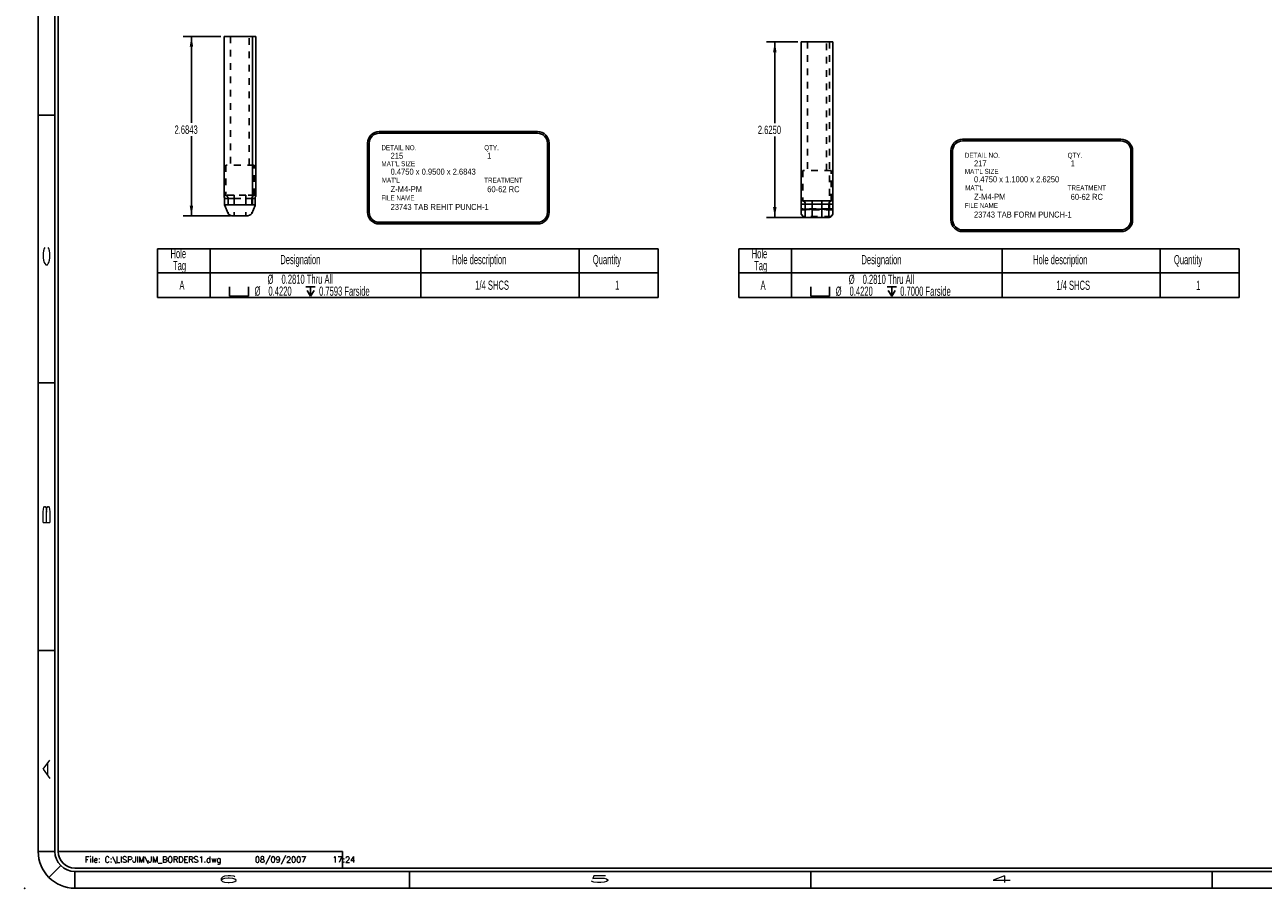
# Model space of a CAD drawing. Header units: inches. Extents: x 1802 to 2468, y -253 to -72.
# Tile 389 of 570: x 2231 to 2250, y -183 to -170. Entities that reach past the tile are written whole.
import ezdxf

# ---------------------------------------------------------------- set-up
doc = ezdxf.new("R2010")
doc.units = ezdxf.units.IN
doc.header["$LTSCALE"] = 0.5
doc.header["$MEASUREMENT"] = 0
doc.linetypes.add('HIDDEN', pattern=[0.225, 0.15, -0.075])
for name, color, linetype in [('SID-M-D', 42, 'Continuous'), ('SID-M-H', 4, 'HIDDEN'), ('SID-M-M', 233, 'Continuous'), ('SID-M-S', 105, 'Continuous')]:
    doc.layers.add(name, color=color, linetype=linetype)
doc.styles.add('DM_AUTO_PLOT_UPDATE', font='ROMANS.SHX')
doc.styles.add('R', font='ROMAND.SHX')
doc.styles.add('SLDTEXTSTYLE0', font='TXT', dxfattribs={"width": 0.595745})

# ---------------------------------------------------------------- blocks, each defined once
blk = doc.blocks.new('*U9')
at = {"layer": 'SID-M-D'}
blk.add_point((-34.75, -0.55), dxfattribs=at)
at = {"layer": 'SID-M-S'}
for p, q in [((-34.55, 22), (-34.55, 0)), ((-34.3, 22), (-34.3, 0)), ((-34.25, 22), (-34.25, 0)), ((-34.55, 11), (-34.3, 11)), ((-34.55, 7), (-34.3, 7)), ((-34.55, 3), (-34.3, 3)), ((-34.3, 0), (-34.55, 0)), ((-34.25, 0), (-30, 0)), ((-30, 0), (-30, -0.25)), ((-34.212, -0.212), (-34.389, -0.389)), ((-34, -0.25), (0, -0.25)), ((-34, -0.3), (0, -0.3)), ((-34, -0.3), (-34, -0.55)), ((-29, -0.3), (-29, -0.55)), ((-23, -0.3), (-23, -0.55)), ((-17, -0.3), (-17, -0.55)), ((-34, -0.55), (0, -0.55))]:
    blk.add_line(p, q, dxfattribs=at)
for radius in [0.55, 0.3, 0.25]:
    blk.add_arc((-34, 0), radius, 180, 270, dxfattribs=at)
at = {"layer": 'SID-M-D', "style": 'R', "width": 4}
for s, p in [('C', (-34.374, 8.715)), ('B', (-34.374, 4.846)), ('A', (-34.374, 1.074))]:
    blk.add_text(s, height=0.1, rotation=90, dxfattribs=at).set_placement(p)
for s, p in [('6', (-31.882, -0.464)), ('5', (-26.327, -0.464)), ('4', (-20.327, -0.464))]:
    blk.add_text(s, height=0.1, dxfattribs=at).set_placement(p)
blk = doc.blocks.new('SW_SYMBOL_HOLE_SPOT')
at = {"layer": 'SID-M-D', "color": 0}
for p, q in [((0, 34.4), (0, 3)), ((0, 3), (63, 3)), ((63, 3), (63, 34.4))]:
    blk.add_line(p, q, dxfattribs=at)
blk = doc.blocks.new('SW_SYMBOL_HOLE_DEPTH')
at = {"layer": 'SID-M-D', "color": 0}
for p, q in [((0, 34.4), (31.5, 34.4)), ((3.9, 21.9), (15.7, 3)), ((15.7, 34.4), (15.7, 3)), ((27.6, 21.9), (15.7, 3))]:
    blk.add_line(p, q, dxfattribs=at)

msp = doc.modelspace()

# ---------------------------------------------------------------- linework, layer by layer
at = {"layer": 'SID-M-D'}
for p, q in [((2234.08682, -169.91861), (2233.52443, -169.91861)), ((2233.64943, -169.91861), (2233.64943, -171.21278)), ((2242.7137, -169.99922), (2242.245, -169.99922)), ((2242.37, -169.99922), (2242.37, -171.21634)), ((2233.64943, -172.60289), (2233.64943, -171.41121)), ((2242.37, -172.62422), (2242.37, -171.41478)), ((2234.23575, -172.60289), (2233.52443, -172.60289)), ((2242.87787, -172.62422), (2242.245, -172.62422))]:
    msp.add_line(p, q, dxfattribs=at)
at = {"layer": 'SID-M-D', "color": 0}
for p, q in [((2233.14394, -173.09405), (2233.14394, -173.45276)), ((2233.14394, -173.09405), (2233.93134, -173.09405)), ((2233.93134, -173.09405), (2233.93134, -173.45276)), ((2233.93134, -173.09405), (2237.08094, -173.09405)), ((2237.08094, -173.09405), (2237.08094, -173.45276)), ((2237.08094, -173.09405), (2239.44315, -173.09405)), ((2239.44315, -173.09405), (2239.44315, -173.45276)), ((2239.44315, -173.09405), (2240.62425, -173.09405)), ((2240.62425, -173.09405), (2240.62425, -173.45276)), ((2241.83117, -173.09572), (2241.83117, -173.45443)), ((2241.83117, -173.09572), (2242.61857, -173.09572)), ((2242.61857, -173.09572), (2242.61857, -173.45443)), ((2242.61857, -173.09572), (2245.76818, -173.09572)), ((2245.76818, -173.09572), (2245.76818, -173.45443)), ((2245.76818, -173.09572), (2248.13038, -173.09572)), ((2248.13038, -173.09572), (2248.13038, -173.45443)), ((2248.13038, -173.09572), (2249.31148, -173.09572)), ((2249.31148, -173.09572), (2249.31148, -173.45443)), ((2233.14394, -173.45276), (2233.93134, -173.45276)), ((2233.14394, -173.45276), (2233.14394, -173.81898)), ((2233.93134, -173.45276), (2237.08094, -173.45276)), ((2233.93134, -173.45276), (2233.93134, -173.81898)), ((2237.08094, -173.45276), (2239.44315, -173.45276)), ((2237.08094, -173.45276), (2237.08094, -173.81898)), ((2239.44315, -173.45276), (2240.62425, -173.45276)), ((2239.44315, -173.45276), (2239.44315, -173.81898)), ((2240.62425, -173.45276), (2240.62425, -173.81898)), ((2241.83117, -173.45443), (2242.61857, -173.45443)), ((2241.83117, -173.45443), (2241.83117, -173.81898)), ((2242.61857, -173.45443), (2245.76818, -173.45443)), ((2242.61857, -173.45443), (2242.61857, -173.81898)), ((2245.76818, -173.45443), (2248.13038, -173.45443)), ((2245.76818, -173.45443), (2245.76818, -173.81898)), ((2248.13038, -173.45443), (2249.31148, -173.45443)), ((2248.13038, -173.45443), (2248.13038, -173.81898)), ((2249.31148, -173.45443), (2249.31148, -173.81898)), ((2233.14394, -173.81898), (2233.93134, -173.81898)), ((2233.93134, -173.81898), (2237.08094, -173.81898)), ((2237.08094, -173.81898), (2239.44315, -173.81898)), ((2239.44315, -173.81898), (2240.62425, -173.81898)), ((2241.83117, -173.81898), (2242.61857, -173.81898)), ((2242.61857, -173.81898), (2245.76818, -173.81898)), ((2245.76818, -173.81898), (2248.13038, -173.81898)), ((2248.13038, -173.81898), (2249.31148, -173.81898))]:
    msp.add_line(p, q, dxfattribs=at)
at = {"layer": 'SID-M-D'}
for points in [[(2233.64943, -169.91861), (2233.62343, -170.07461), (2233.67543, -170.07461)], [(2242.37, -169.99922), (2242.344, -170.15522), (2242.396, -170.15522)], [(2233.64943, -172.60289), (2233.67543, -172.44689), (2233.62343, -172.44689)], [(2242.37, -172.62422), (2242.396, -172.46822), (2242.344, -172.46822)]]:
    msp.add_solid(points, dxfattribs=at)
at = {"layer": 'SID-M-H'}
for p, q in [((2234.23382, -169.91861), (2234.23382, -171.84361)), ((2234.51482, -171.84361), (2234.51482, -169.91861)), ((2242.8607, -169.99922), (2242.8607, -171.92422)), ((2243.1417, -171.92422), (2243.1417, -169.99922)), ((2243.1887, -169.99922), (2243.1887, -172.49487)), ((2234.58532, -171.84361), (2234.16332, -171.84361)), ((2234.16332, -171.84361), (2234.16332, -172.29361)), ((2234.58532, -172.29361), (2234.58532, -171.84361)), ((2243.2122, -171.92422), (2242.7902, -171.92422)), ((2242.7902, -171.92422), (2242.7902, -172.37422)), ((2243.2122, -172.37422), (2243.2122, -171.92422)), ((2234.14973, -172.29361), (2234.13682, -172.29361)), ((2234.14412, -172.34361), (2234.19858, -172.34361)), ((2234.28575, -172.29361), (2234.14973, -172.29361)), ((2234.19858, -172.34361), (2234.19858, -172.56633)), ((2234.19858, -172.34361), (2234.28575, -172.34361)), ((2234.28575, -172.34361), (2234.28575, -172.29361)), ((2234.46289, -172.29361), (2234.28575, -172.29361)), ((2234.28575, -172.34361), (2234.28575, -172.60289)), ((2234.28575, -172.34361), (2234.46289, -172.34361)), ((2234.46289, -172.34361), (2234.46289, -172.29361)), ((2234.59892, -172.29361), (2234.46289, -172.29361)), ((2234.46289, -172.34361), (2234.55006, -172.34361)), ((2234.46289, -172.34361), (2234.46289, -172.60289)), ((2234.55006, -172.34361), (2234.60053, -172.34361)), ((2234.55006, -172.34361), (2234.55006, -172.56633)), ((2234.61182, -172.29361), (2234.59892, -172.29361)), ((2243.1887, -172.49487), (2242.7637, -172.49487)), ((2242.7637, -172.49922), (2242.8672, -172.49922)), ((2242.7637, -172.50753), (2242.8672, -172.50753)), ((2243.2387, -172.51193), (2242.7637, -172.51193)), ((2242.8672, -172.49922), (2242.91231, -172.49922)), ((2242.8672, -172.50753), (2242.8672, -172.49922)), ((2243.09138, -172.49959), (2242.91102, -172.49959)), ((2243.09009, -172.49922), (2243.1352, -172.49922)), ((2243.1352, -172.49922), (2243.2387, -172.49922)), ((2243.1352, -172.50753), (2243.1352, -172.49922)), ((2243.1352, -172.50753), (2243.2387, -172.50753)), ((2243.21059, -172.60802), (2242.79181, -172.60802))]:
    msp.add_line(p, q, dxfattribs=at)
for centre, start, end in [((2234.14915, -172.34305), 359.344968, 89.329637), ((2234.5995, -172.34305), 90.670363, 180.655032)]:
    msp.add_arc(centre, 0.04944, start, end, dxfattribs=at)
for centre, major_axis, start_param, end_param in [((2242.8672, -172.49823), (0.0465, 0), 5.9421335, 6.03792171), ((2243.1352, -172.49823), (0.0465, 0), 3.38685625, 3.48264446), ((2243.1887, -172.49924), (0.05, 0), 0.00418482, 1.57079633)]:
    msp.add_ellipse(centre, major_axis=major_axis, ratio=0.08748866, start_param=start_param, end_param=end_param, dxfattribs=at)
for points in [[(2242.8672, -172.50753), (2242.87693, -172.50753), (2242.88631, -172.50606), (2242.90183, -172.50241), (2242.90778, -172.50039), (2242.91102, -172.49959)], [(2243.09138, -172.49959), (2243.09462, -172.50039), (2243.10056, -172.5024), (2243.11602, -172.50605), (2243.12547, -172.50753), (2243.1352, -172.50753)]]:
    msp.add_open_spline(points, degree=3, knots=[0, 0, 0, 0, 0.5, 0.5, 1, 1, 1, 1], dxfattribs=at)
at = {"layer": 'SID-M-M'}
for p, q in [((2236.45661, -171.34154), (2238.82259, -171.34154)), ((2236.45661, -171.36654), (2238.82259, -171.36654)), ((2236.28161, -171.51654), (2236.28161, -172.54707)), ((2236.30661, -171.51654), (2236.30661, -172.54707)), ((2238.97259, -171.51654), (2238.97259, -172.54707)), ((2238.99759, -171.51654), (2238.99759, -172.54707)), ((2245.17807, -171.45557), (2247.54405, -171.45557)), ((2245.17807, -171.48057), (2247.54405, -171.48057)), ((2245.00307, -171.63057), (2245.00307, -172.66109)), ((2245.02807, -171.63057), (2245.02807, -172.66109)), ((2247.69405, -171.63057), (2247.69405, -172.66109)), ((2247.71905, -171.63057), (2247.71905, -172.66109)), ((2236.45661, -172.69707), (2238.82259, -172.69707)), ((2236.45661, -172.72207), (2238.82259, -172.72207)), ((2245.17807, -172.81109), (2247.54405, -172.81109)), ((2245.17807, -172.83609), (2247.54405, -172.83609))]:
    msp.add_line(p, q, dxfattribs=at)
for centre, radius, start, end in [((2236.45661, -171.51654), 0.175, 90, 180), ((2236.45661, -171.51654), 0.15, 90, 180), ((2238.82259, -171.51654), 0.175, 0, 90), ((2238.82259, -171.51654), 0.15, 0, 90), ((2245.17807, -171.63057), 0.175, 90, 180), ((2245.17807, -171.63057), 0.15, 90, 180), ((2247.54405, -171.63057), 0.175, 0, 90), ((2247.54405, -171.63057), 0.15, 0, 90), ((2236.45661, -172.54707), 0.175, 180, 270), ((2236.45661, -172.54707), 0.15, 180, 270), ((2238.82259, -172.54707), 0.15, 270, 0), ((2238.82259, -172.54707), 0.175, 270, 0), ((2245.17807, -172.66109), 0.175, 180, 270), ((2245.17807, -172.66109), 0.15, 180, 270), ((2247.54405, -172.66109), 0.15, 270, 0), ((2247.54405, -172.66109), 0.175, 270, 0)]:
    msp.add_arc(centre, radius, start, end, dxfattribs=at)
at = {"layer": 'SID-M-S'}
for p, q in [((2234.13682, -169.91861), (2234.56182, -169.91861)), ((2234.13682, -169.91861), (2234.13682, -172.31787)), ((2234.56182, -169.91861), (2234.56182, -172.43605)), ((2234.56182, -169.91861), (2234.61182, -169.91861)), ((2234.61182, -169.91861), (2234.61182, -172.30539)), ((2242.7637, -169.99922), (2243.2387, -169.99922)), ((2242.7637, -169.99922), (2242.7637, -172.37422)), ((2243.2387, -169.99922), (2243.2387, -172.37422)), ((2234.14412, -172.34361), (2234.14412, -172.43605)), ((2234.60053, -172.44561), (2234.60053, -172.34361)), ((2234.14412, -172.43605), (2234.19858, -172.56633)), ((2234.14412, -172.43605), (2234.56182, -172.43605)), ((2234.55006, -172.56633), (2234.60053, -172.44561)), ((2242.7637, -172.37422), (2243.2387, -172.37422)), ((2242.7637, -172.42422), (2242.7637, -172.37422)), ((2242.82479, -172.42422), (2242.7637, -172.42422)), ((2242.7637, -172.42422), (2242.7637, -172.57391)), ((2242.92787, -172.42422), (2242.82479, -172.42422)), ((2242.82479, -172.62422), (2242.82479, -172.42422)), ((2242.92787, -172.42422), (2242.92787, -172.37422)), ((2243.07453, -172.42422), (2242.92787, -172.42422)), ((2242.92787, -172.42422), (2242.92787, -172.62422)), ((2243.07453, -172.42422), (2243.07453, -172.37422)), ((2243.17761, -172.42422), (2243.07453, -172.42422)), ((2243.07453, -172.62422), (2243.07453, -172.42422)), ((2243.17761, -172.42422), (2243.17761, -172.62422)), ((2243.2387, -172.42422), (2243.17761, -172.42422)), ((2243.2387, -172.37422), (2243.2387, -172.42422)), ((2243.2387, -172.42422), (2243.2387, -172.57391)), ((2234.28575, -172.60289), (2234.46289, -172.60289)), ((2242.79181, -172.60802), (2242.7637, -172.57391)), ((2242.82051, -172.62422), (2242.82479, -172.62422)), ((2242.92787, -172.62422), (2242.82479, -172.62422)), ((2243.07453, -172.62422), (2242.92787, -172.62422)), ((2243.17761, -172.62422), (2243.07453, -172.62422)), ((2243.17761, -172.62422), (2243.18189, -172.62422)), ((2243.2387, -172.57391), (2243.21059, -172.60802))]:
    msp.add_line(p, q, dxfattribs=at)
for centre, start, end in [((2242.77701, -172.42199), 357.324663, 87.047859), ((2243.22539, -172.42199), 92.952141, 182.675337)]:
    msp.add_arc(centre, 0.04783, start, end, dxfattribs=at)
for centre, major_axis, ratio, start_param, end_param in [((2234.09295, -172.34361), (-0.05117, 0), 0.97713099, 3.14159265, 3.68237777), ((2234.56182, -172.46208), (0.05, 0), 0.52056705, 0.68546951, 1.57079633), ((2234.28575, -172.55645), (0.08921, 0), 0.52056705, 3.35586683, 4.71238898), ((2234.46289, -172.55645), (0.08921, 0), 0.52056705, 4.71238898, 6.06891113), ((2242.82051, -172.49922), (0, 0.125), 0.46630766, 2.62672052, 3.14159265), ((2243.18189, -172.49922), (0, 0.125), 0.46630766, 3.14159265, 3.65646478)]:
    msp.add_ellipse(centre, major_axis=major_axis, ratio=ratio, start_param=start_param, end_param=end_param, dxfattribs=at)
msp.add_open_spline([(2234.60053, -172.34361), (2234.60053, -172.3389), (2234.60107, -172.33428), (2234.60305, -172.32552), (2234.60447, -172.32148), (2234.60744, -172.31461), (2234.60896, -172.3118), (2234.61115, -172.30763), (2234.61182, -172.30622), (2234.61182, -172.30539)], degree=3, knots=[0, 0, 0, 0, 0.25, 0.25, 0.5, 0.5, 0.75, 0.75, 1, 1, 1, 1], dxfattribs=at)

# ---------------------------------------------------------------- block references
at = {"layer": 'SID-M-D'}
msp.add_blockref('*U9', (2265.90783, -182.09685), dxfattribs=at)
at = {"layer": 'SID-M-D', "color": 0, "xscale": 0.004470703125, "yscale": 0.004470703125, "zscale": 0.004470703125}
for name, p in [('SW_SYMBOL_HOLE_SPOT', (2234.22076, -173.81536)), ('SW_SYMBOL_HOLE_DEPTH', (2235.36043, -173.81536)), ('SW_SYMBOL_HOLE_SPOT', (2242.90799, -173.81619)), ('SW_SYMBOL_HOLE_DEPTH', (2244.04766, -173.81619))]:
    msp.add_blockref(name, p, dxfattribs=at)

# ---------------------------------------------------------------- texts
at = {"layer": 'SID-M-D', "style": 'SLDTEXTSTYLE0', "width": 0.75}
for s, height, p in [('DETAIL NO.', 0.075, (2236.48949, -171.61934)), ('QTY.', 0.075, (2238.02573, -171.61934)), ("MAT'L SIZE", 0.075, (2236.48949, -171.85945)), ('215', 0.09, (2236.62643, -171.74862)), ('1', 0.09, (2238.07146, -171.74862)), ('DETAIL NO.', 0.075, (2245.21095, -171.73336)), ('217', 0.09, (2245.34789, -171.86264)), ('QTY.', 0.075, (2246.74719, -171.73336)), ('1', 0.09, (2246.79292, -171.86264)), ('0.4750 x 0.9500 x 2.6843', 0.09, (2236.62643, -171.98542)), ("MAT'L SIZE", 0.075, (2245.21095, -171.97347)), ("MAT'L", 0.075, (2236.49412, -172.10561)), ('Z-M4-PM', 0.09, (2236.62643, -172.24666)), ('TREATMENT', 0.075, (2238.02573, -172.10561)), ('60-62 RC', 0.09, (2238.07146, -172.24773)), ("MAT'L", 0.075, (2245.21558, -172.21964)), ('0.4750 x 1.1000 x 2.6250', 0.09, (2245.34789, -172.09945)), ('TREATMENT', 0.075, (2246.74719, -172.21964)), ('FILE NAME', 0.075, (2236.48819, -172.36974)), ('Z-M4-PM', 0.09, (2245.34789, -172.36068)), ('60-62 RC', 0.09, (2246.79292, -172.36176)), ('23743 TAB REHIT PUNCH-1', 0.09, (2236.62643, -172.51276)), ('FILE NAME', 0.075, (2245.20965, -172.48377)), ('23743 TAB FORM PUNCH-1', 0.09, (2245.34789, -172.62678))]:
    msp.add_text(s, height=height, dxfattribs=at).set_placement(p)
at = {"layer": 'SID-M-D', "char_height": 0.125, "attachment_point": 1, "style": 'SLDTEXTSTYLE0'}
for s, insert in [('2.6843', (2233.39543, -171.25008)), ('2.6250', (2242.11601, -171.25364))]:
    msp.add_mtext(s, dxfattribs=dict(at, insert=insert))
at = {"layer": 'SID-M-D', "color": 0, "attachment_point": 1, "style": 'SLDTEXTSTYLE0'}
for s, insert, char_height in [('Hole', (2233.33659, -173.09578), 0.137795), ('Hole', (2242.02382, -173.09745), 0.137795), ('Tag', (2233.37391, -173.27396), 0.137795), ('Designation', (2234.97783, -173.18487), 0.1377953), ('Hole description', (2237.54341, -173.18487), 0.1377953), ('Quantity', (2239.64921, -173.18487), 0.137795), ('Tag', (2242.06114, -173.27562), 0.137795), ('Designation', (2243.66506, -173.18653), 0.1377953), ('Hole description', (2246.23064, -173.18653), 0.1377953), ('Quantity', (2248.33644, -173.18653), 0.137795), ('%%c', (2234.78799, -173.47866), 0.137795), ('0.2810 Thru All', (2234.99581, -173.47866), 0.1377953), ('0.2810 Thru All', (2243.68304, -173.4795), 0.1377953), ('A', (2233.4697, -173.56775), 0.1378), ('%%c', (2234.59263, -173.65684), 0.137795), ('0.4220', (2234.80044, -173.65684), 0.137795), ('0.7593 Farside', (2235.5573, -173.65684), 0.1377953), ('1/4 SHCS', (2237.89191, -173.56775), 0.137795), ('1', (2239.98279, -173.56775), 0.1378), ('A', (2242.15693, -173.56858), 0.1378), ('%%c', (2243.27986, -173.65767), 0.137795), ('%%c', (2243.47522, -173.4795), 0.137795), ('0.4220', (2243.48767, -173.65767), 0.137795), ('0.7000 Farside', (2244.24453, -173.65767), 0.1377953), ('1/4 SHCS', (2246.57914, -173.56858), 0.137795), ('1', (2248.67002, -173.56858), 0.1378)]:
    msp.add_mtext(s, dxfattribs=dict(at, insert=insert, char_height=char_height))
at = {"layer": 'SID-M-S', "style": 'DM_AUTO_PLOT_UPDATE'}
msp.add_text('File: C:\\LISPJIM\\JM_BORDERS1.dwg     08/09/2007     17:24', height=0.0876843, dxfattribs=at).set_placement((2232.05785, -182.26305))

doc.saveas('drawing.dxf')
